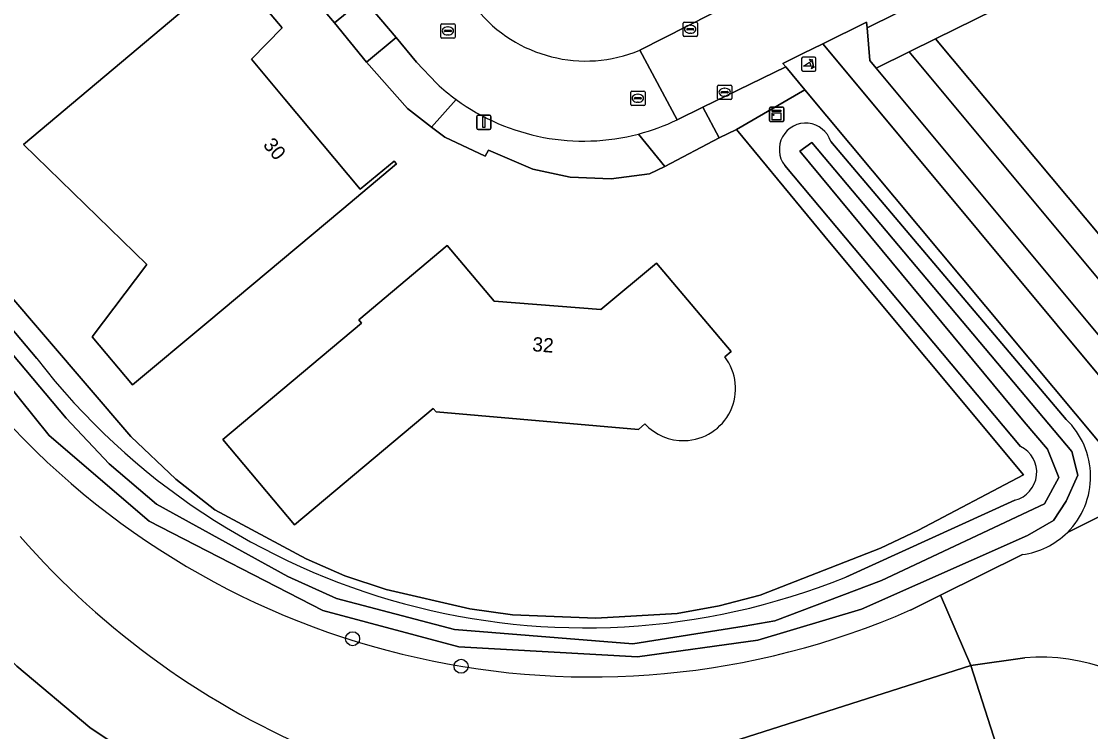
# Model space of a CAD drawing. Extents: x 157320 to 158835, y 386650 to 388491.
# Drawn here: x 158041.2 to 158116, y 386870.7 to 386920.4 of the extents above; entities that cross this region are included whole.
import ezdxf

# ---------------------------------------------------------------- set-up
doc = ezdxf.new("R2010")
doc.units = 0
for name, color, linetype in [('IMGEO_Boom', 7, 'Continuous'), ('IMGEO_Erf', 7, 'Continuous'), ('IMGEO_Fietspad_gesloten', 7, 'Continuous'), ('IMGEO_Groenvoorziening', 7, 'Continuous'), ('IMGEO_Hek', 7, 'Continuous'), ('IMGEO_Kast', 7, 'Continuous'), ('IMGEO_Kolk', 7, 'Continuous'), ('IMGEO_Lichtmast', 7, 'Continuous'), ('IMGEO_Oever', 7, 'Continuous'), ('IMGEO_Pand', 7, 'Continuous'), ('IMGEO_Pand_nummerreeks', 7, 'Continuous'), ('IMGEO_Poller', 7, 'Continuous'), ('IMGEO_Rijbaan_lokaal_gesloten', 7, 'Continuous'), ('IMGEO_Rioolput', 7, 'Continuous'), ('IMGEO_Voetpad_halfverhard', 7, 'Continuous'), ('IMGEO_Voetpad_open', 7, 'Continuous'), ('IMGEO_Waterloop', 7, 'Continuous')]:
    doc.layers.add(name, color=color, linetype=linetype)

msp = doc.modelspace()

# ---------------------------------------------------------------- linework, layer by layer
at = {"layer": 'IMGEO_Boom'}
for centre in [(158064.39, 386877.2), (158071.98, 386875.268)]:
    msp.add_circle(centre, 0.489, dxfattribs=at)
at = {"layer": 'IMGEO_Erf'}
for points in [[(158136.662, 386934.702), (158105.187, 386919.192), (158124.958, 386895.56)], [(158016.34, 386929.351), (158048.856, 386891.347), (158052.006, 386888.362), (158054.735, 386886.23), (158061.143, 386882.788), (158063.836, 386881.61), (158066.74, 386880.636), (158072.605, 386879.295), (158075.571, 386878.874), (158081.422, 386878.627), (158087.103, 386878.964), (158090.042, 386879.509), (158092.91, 386880.238), (158101.35, 386883.538), (158104.009, 386884.795), (158111.36, 386888.673), (158097.876, 386904.822), (158091.265, 386912.857), (158090.046, 386912.266), (158086.236, 386910.265), (158085.175, 386909.75), (158082.486, 386909.396), (158079.62, 386909.517), (158077.011, 386910.083), (158073.901, 386911.403), (158073.659, 386910.987), (158070.85, 386912.314), (158069.919, 386913.022), (158068.222, 386914.313), (158065.373, 386917.573), (158063.11, 386920.309), (158061.764, 386921.937)], [(158084.853, 386892.236), (158084.392, 386891.85), (158070.23, 386893.094), (158070.037, 386893.317), (158060.32, 386885.17), (158055.297, 386891.137), (158065.007, 386899.299), (158064.814, 386899.529), (158067.172, 386901.511), (158070.999, 386904.728), (158074.288, 386900.831), (158081.758, 386900.244), (158085.668, 386903.501)], [(158085.668, 386903.501), (158090.877, 386897.31), (158090.442, 386896.935)]]:
    msp.add_lwpolyline(points, dxfattribs=at)
msp.add_lwpolyline([(158052.153, 386920.889), (158055.975, 386924.102), (158059.456, 386919.959), (158057.305, 386917.776), (158059.642, 386914.984), (158064.926, 386908.671), (158067.29, 386910.624), (158067.454, 386910.449), (158063.627, 386907.233), (158054.184, 386899.318), (158048.988, 386894.963), (158046.168, 386898.328), (158049.98, 386903.406), (158041.347, 386911.802)], close=True, dxfattribs=at)
for centre, radius, start, end in [((158087.543, 386894.717), 3.65, 271.3418, 37.41048), ((158087.533, 386894.723), 3.656, 222.86156, 271.4859)]:
    msp.add_arc(centre, radius, start, end, dxfattribs=at)
at = {"layer": 'IMGEO_Fietspad_gesloten'}
msp.add_lwpolyline([(158124.389, 386886.327), (158097.562, 386918.555), (158097.312, 386918.855), (158095.897, 386918.16), (158094.507, 386917.478), (158094.716, 386917.227), (158096.05, 386915.628), (158119.718, 386887.267), (158121.527, 386885.1), (158121.936, 386884.596), (158124.589, 386880.97), (158127.592, 386876.427), (158129.118, 386874.187), (158130.838, 386872.092), (158131.689, 386871.184), (158148.746, 386852.408), (158148.798, 386852.356), (158148.981, 386852.148), (158149.144, 386851.925), (158149.288, 386851.688), (158149.409, 386851.439), (158151.344, 386852.38), (158152.322, 386852.855), (158135.393, 386871.627)], dxfattribs=at)
at = {"layer": 'IMGEO_Groenvoorziening'}
for points in [[(157937.472, 387021.971), (157943.823, 387013.736), (157955.389, 387000), (158000, 386947.022), (158042.278, 386896.814)], [(158114.42, 386884.644), (158119.718, 386887.267), (158096.05, 386915.628), (158091.265, 386912.857), (158097.876, 386904.822), (158111.36, 386888.673), (158104.009, 386884.795), (158101.35, 386883.538), (158092.91, 386880.238), (158090.042, 386879.509), (158087.103, 386878.964), (158081.422, 386878.627), (158075.571, 386878.874), (158072.605, 386879.295), (158066.74, 386880.636), (158063.836, 386881.61), (158061.143, 386882.788), (158054.735, 386886.23), (158052.006, 386888.362), (158048.856, 386891.347), (158016.34, 386929.351), (157997.832, 386951.408), (157951.635, 387006.472)], [(158111.443, 386875.85), (158107.666, 386875.322), (158109.645, 386869.131), (158080.09, 386859.682), (158077.228, 386859.164), (158074.577, 386858.967), (158071.922, 386859.047), (158069.288, 386859.404), (158065.313, 386860.377), (158059.718, 386863.157), (158057.356, 386864.191), (158051.541, 386867.268), (158045.999, 386870.991), (158040.875, 386875.274), (158036.298, 386879.994), (157933.739, 387003.394)], [(157933.739, 387003.394), (158036.298, 386879.994), (158040.875, 386875.274), (158045.999, 386870.991), (158051.541, 386867.268), (158057.356, 386864.191), (158059.718, 386863.157), (158065.313, 386860.377), (158069.288, 386859.404), (158071.922, 386859.047), (158074.577, 386858.967), (158077.228, 386859.164), (158080.09, 386859.682), (158109.645, 386869.131), (158107.666, 386875.322), (158078.66, 386866.049)], [(158084.484, 386918.398), (158091.159, 386921.783), (158090.939, 386922.12)], [(158134.962, 386874.694), (158153.559, 386854.384), (158155.902, 386855.594), (158136.85, 386876.334), (158134.523, 386879.166), (158130.245, 386885.557), (158126.902, 386889.993), (158103.345, 386918.288), (158101.035, 386917.155), (158124.942, 386888.44)], [(158071.64, 386914.946), (158069.919, 386913.022), (158070.85, 386912.314), (158073.659, 386910.987), (158073.901, 386911.403), (158077.011, 386910.083), (158079.62, 386909.517), (158082.486, 386909.396), (158085.175, 386909.75), (158086.236, 386910.265), (158084.401, 386912.534)], [(158097.856, 386912.013), (158114.339, 386892.545)], [(158111.146, 386890.659), (158094.635, 386910.327)], [(158098.901, 386881.517), (158110.744, 386886.903)], [(158149.409, 386851.439), (158149.288, 386851.688), (158149.144, 386851.925), (158148.981, 386852.148), (158148.798, 386852.356), (158148.746, 386852.408), (158131.689, 386871.184), (158130.838, 386872.092), (158129.118, 386874.187), (158127.592, 386876.427), (158124.589, 386880.97), (158121.936, 386884.596), (158121.527, 386885.1), (158119.718, 386887.267), (158114.42, 386884.644)], [(158111.272, 386883.085), (158105.538, 386880.246), (158107.666, 386875.322), (158111.443, 386875.85)], [(158078.66, 386866.049), (158107.666, 386875.322), (158105.538, 386880.246), (158103.444, 386879.209)]]:
    msp.add_lwpolyline(points, dxfattribs=at)
for points in [[(158136.662, 386934.702), (158136.5, 386935.036), (158136.272, 386935.505), (158135.377, 386937.287), (158100.401, 386919.961), (158100.596, 386917.682), (158101.035, 386917.155), (158103.345, 386918.288), (158105.187, 386919.192)], [(158065.16, 386922.009), (158063.11, 386920.309), (158065.373, 386917.573), (158067.446, 386919.287)], [(158124.958, 386895.56), (158105.187, 386919.192), (158103.345, 386918.288), (158126.902, 386889.993), (158130.245, 386885.557), (158134.523, 386879.166), (158136.85, 386876.334), (158155.902, 386855.594), (158158.074, 386856.716), (158164.562, 386859.943), (158197.568, 386876.357), (158196.69, 386877.9), (158163.163, 386861.113), (158149.876, 386872.225), (158146.165, 386870.395), (158143.449, 386873.515)], [(158091.265, 386912.857), (158096.05, 386915.628), (158094.716, 386917.227), (158088.912, 386914.406), (158090.046, 386912.266)]]:
    msp.add_lwpolyline(points, close=True, dxfattribs=at)
for centre, radius, start, end in [((158080.71, 386927.472), 9.828, 219.04052, 292.58466), ((158080.556, 386927.156), 15.119, 233.8613, 284.7319), ((158096.099, 386911.449), 1.845, 17.7904, 217.46831), ((158080.676, 386926.5), 48.535, 217.7085, 292.05577), ((158081.085, 386930.214), 55.69, 221.05965, 293.67108), ((158110.524, 386888.555), 5.521, 314.89207, 46.28266), ((158110.266, 386888.854), 2.008, 283.76808, 64.01384), ((158110.525, 386888.55), 5.516, 277.77887, 314.91358), ((158084.293, 386922.016), 57.287, 221.11123, 247.60795), ((158084.293, 386922.016), 57.287, 221.11123, 247.60795), ((158112.613, 386862.868), 13.035, 41.6175, 95.15123), ((158112.613, 386862.868), 13.035, 41.6175, 95.15123)]:
    msp.add_arc(centre, radius, start, end, dxfattribs=at)
at = {"layer": 'IMGEO_Hek'}
msp.add_lwpolyline([(158105.538, 386880.246), (158107.666, 386875.322)], dxfattribs=at)
at = {"layer": 'IMGEO_Kast'}
for p, q in [((158093.572, 386913.481), (158093.572, 386914.322)), ((158093.572, 386914.322), (158093.572, 386913.481)), ((158093.647, 386914.406), (158094.488, 386914.406)), ((158094.488, 386914.406), (158093.647, 386914.406)), ((158094.572, 386914.331), (158094.572, 386913.49)), ((158094.572, 386913.49), (158094.572, 386914.331)), ((158094.497, 386913.406), (158093.656, 386913.406)), ((158093.656, 386913.406), (158094.497, 386913.406))]:
    msp.add_line(p, q, dxfattribs=at)
for points in [[(158093.767, 386914.196), (158094.367, 386914.196), (158094.367, 386914.111), (158093.767, 386914.111), (158093.767, 386914.196)], [(158093.767, 386914.021), (158094.367, 386914.021), (158094.367, 386913.532), (158093.767, 386913.532), (158093.767, 386914.021)]]:
    msp.add_lwpolyline(points, dxfattribs=at)
msp.add_circle((158093.851, 386913.87), 0.0377, dxfattribs=at)
for centre, start, end in [((158093.65, 386914.328), 92.4484, 184.28452), ((158093.65, 386914.328), 92.4484, 184.28452), ((158094.494, 386914.328), 2.4484, 94.28452), ((158094.494, 386914.328), 2.4484, 94.28452), ((158093.65, 386913.484), 182.4484, 274.28452), ((158093.65, 386913.484), 182.4484, 274.28452), ((158094.494, 386913.484), 272.4484, 4.28452), ((158094.494, 386913.484), 272.4484, 4.28452)]:
    msp.add_arc(centre, 0.0779, start, end, dxfattribs=at)
at = {"layer": 'IMGEO_Kolk'}
for p, q in [((158087.519, 386919.446), (158087.519, 386920.298)), ((158087.594, 386920.372), (158088.446, 386920.372)), ((158087.778, 386919.866), (158087.778, 386919.878)), ((158088.216, 386919.829), (158087.818, 386919.829)), ((158087.821, 386919.915), (158088.219, 386919.915)), ((158088.007, 386920.152), (158088.032, 386920.152)), ((158088.262, 386919.878), (158088.262, 386919.866)), ((158088.52, 386920.298), (158088.52, 386919.446)), ((158088.446, 386919.372), (158087.594, 386919.372)), ((158088.03, 386919.592), (158088.005, 386919.592)), ((158089.931, 386915.031), (158089.931, 386915.883)), ((158090.006, 386915.957), (158090.858, 386915.957)), ((158090.19, 386915.451), (158090.19, 386915.463)), ((158090.628, 386915.414), (158090.23, 386915.414)), ((158090.233, 386915.5), (158090.631, 386915.5)), ((158090.419, 386915.737), (158090.444, 386915.737)), ((158090.674, 386915.463), (158090.674, 386915.451)), ((158090.932, 386915.883), (158090.932, 386915.031)), ((158090.858, 386914.957), (158090.006, 386914.957)), ((158090.442, 386915.177), (158090.417, 386915.177))]:
    msp.add_line(p, q, dxfattribs=at)
for points in [[(158087.519, 386919.446), (158087.519, 386920.298)], [(158087.594, 386920.372), (158088.446, 386920.372)], [(158088.52, 386920.298), (158088.52, 386919.446)], [(158088.446, 386919.372), (158087.594, 386919.372)], [(158089.931, 386915.031), (158089.931, 386915.883)], [(158090.006, 386915.957), (158090.858, 386915.957)], [(158090.932, 386915.883), (158090.932, 386915.031)], [(158090.858, 386914.957), (158090.006, 386914.957)]]:
    msp.add_lwpolyline(points, dxfattribs=at)
for centre, radius, start, end in [((158087.596, 386920.296), 0.0765, 91.55205, 178.44795), ((158087.596, 386920.296), 0.0765, 91.55205, 178.44795), ((158087.818, 386919.875), 0.0403, 85.87752, 175.75265), ((158087.815, 386919.865), 0.0366, 178.93798, 274.71019), ((158088.219, 386919.872), 0.043, 264.86636, 352.45326), ((158088.223, 386919.877), 0.0386, 1.73085, 96.63898), ((158088.444, 386920.296), 0.0765, 1.55205, 88.44795), ((158088.444, 386920.296), 0.0765, 1.55205, 88.44795), ((158087.596, 386919.448), 0.0765, 181.55205, 268.44795), ((158087.596, 386919.448), 0.0765, 181.55205, 268.44795), ((158088.444, 386919.448), 0.0765, 271.55205, 358.44795), ((158088.444, 386919.448), 0.0765, 271.55205, 358.44795), ((158090.008, 386915.881), 0.0765, 91.55205, 178.44795), ((158090.008, 386915.881), 0.0765, 91.55205, 178.44795), ((158090.23, 386915.46), 0.0403, 85.87752, 175.75265), ((158090.227, 386915.45), 0.0366, 178.93798, 274.71019), ((158090.631, 386915.457), 0.043, 264.86636, 352.45326), ((158090.635, 386915.462), 0.0386, 1.73085, 96.63898), ((158090.856, 386915.881), 0.0765, 1.55205, 88.44795), ((158090.856, 386915.881), 0.0765, 1.55205, 88.44795), ((158090.008, 386915.033), 0.0765, 181.55205, 268.44795), ((158090.008, 386915.033), 0.0765, 181.55205, 268.44795), ((158090.856, 386915.033), 0.0765, 271.55205, 358.44795), ((158090.856, 386915.033), 0.0765, 271.55205, 358.44795)]:
    msp.add_arc(centre, radius, start, end, dxfattribs=at)
for centre, major_axis, ratio, start_param, end_param in [((158088.006, 386919.872), (-0.387, 0.002), 0.722429, 4.712389, 7.853982), ((158088.031, 386919.872), (-0.39, 0.002), 0.717154, 1.570796, 4.712389), ((158090.418, 386915.457), (-0.387, 0.002), 0.722429, 4.712389, 7.853982), ((158090.443, 386915.457), (-0.39, 0.002), 0.717154, 1.570796, 4.712389)]:
    msp.add_ellipse(centre, major_axis=major_axis, ratio=ratio, start_param=start_param, end_param=end_param, dxfattribs=at)
at = {"layer": 'IMGEO_Lichtmast'}
for p, q in [((158073.179, 386913.854), (158073.969, 386913.854)), ((158073.969, 386913.854), (158073.179, 386913.854)), ((158073.079, 386912.954), (158073.079, 386913.754)), ((158073.079, 386913.754), (158073.079, 386912.954)), ((158074.069, 386913.754), (158074.069, 386912.954)), ((158074.069, 386912.954), (158074.069, 386913.754)), ((158073.969, 386912.854), (158073.179, 386912.854)), ((158073.179, 386912.854), (158073.969, 386912.854))]:
    msp.add_line(p, q, dxfattribs=at)
msp.add_lwpolyline([(158073.499, 386913.729), (158073.649, 386913.729), (158073.649, 386912.979), (158073.499, 386912.979), (158073.499, 386913.729)], dxfattribs=at)
for centre, start, end in [((158073.179, 386913.754), 90, 180), ((158073.179, 386913.754), 90, 180), ((158073.969, 386913.754), 0, 90), ((158073.969, 386913.754), 360, 90), ((158073.179, 386912.954), 180, 270), ((158073.179, 386912.954), 180, 270), ((158073.969, 386912.954), 270, 0), ((158073.969, 386912.954), 270, 0)]:
    msp.add_arc(centre, 0.1, start, end, dxfattribs=at)
at = {"layer": 'IMGEO_Oever'}
for points in [[(158042.278, 386896.814), (158000, 386947.022), (157955.389, 387000), (157943.823, 387013.736), (157937.472, 387021.971)], [(157951.031, 387003.711), (158044.337, 386892.64), (158047.349, 386889.435), (158050.67, 386886.616), (158059.862, 386881.556), (158063.26, 386880.012), (158071.525, 386877.849), (158083.999, 386876.845), (158091.801, 386878.081), (158093.944, 386878.448), (158101.398, 386881.267), (158112.829, 386886.635), (158113.833, 386888.489), (158113.022, 386890.458), (158111.4, 386892.389), (158095.701, 386911.342), (158096.532, 386911.95), (158114.722, 386890.304), (158115.146, 386888.643), (158114.335, 386886.828), (158113.447, 386885.476), (158111.632, 386884.434), (158100.007, 386879.259), (158092.747, 386877.096), (158084.328, 386875.937), (158071.815, 386876.632), (158062.314, 386879.181), (158050.149, 386885.438), (158043.159, 386891.424), (158035.782, 386900.577)], [(158114.339, 386892.545), (158097.856, 386912.013)], [(158094.635, 386910.327), (158111.146, 386890.659)], [(158110.744, 386886.903), (158098.901, 386881.517)], [(158103.444, 386879.209), (158105.538, 386880.246), (158111.272, 386883.085)]]:
    msp.add_lwpolyline(points, dxfattribs=at)
for centre, radius, start, end in [((158096.099, 386911.449), 1.845, 17.7904, 217.46831), ((158080.676, 386926.5), 48.535, 217.7085, 292.05577), ((158081.085, 386930.214), 55.69, 221.05965, 293.67108), ((158110.524, 386888.555), 5.521, 314.89207, 46.28266), ((158110.266, 386888.854), 2.008, 283.76808, 64.01384), ((158110.525, 386888.55), 5.516, 277.77887, 314.91358)]:
    msp.add_arc(centre, radius, start, end, dxfattribs=at)
at = {"layer": 'IMGEO_Pand'}
msp.add_lwpolyline([(158063.627, 386907.233), (158067.454, 386910.449), (158067.29, 386910.624), (158064.926, 386908.671), (158059.642, 386914.984), (158057.305, 386917.776), (158059.456, 386919.959), (158055.975, 386924.102), (158052.153, 386920.889), (158041.347, 386911.802), (158049.98, 386903.406), (158046.168, 386898.328), (158048.988, 386894.963), (158054.184, 386899.318)], close=True, dxfattribs=at)
msp.add_lwpolyline([(158090.442, 386896.935), (158090.877, 386897.31), (158085.668, 386903.501), (158081.758, 386900.244), (158074.288, 386900.831), (158070.999, 386904.728), (158067.172, 386901.511), (158064.814, 386899.529), (158065.007, 386899.299), (158055.297, 386891.137), (158060.32, 386885.17), (158070.037, 386893.317), (158070.23, 386893.094), (158084.392, 386891.85), (158084.853, 386892.236)], dxfattribs=at)
for centre, radius, start, end in [((158087.543, 386894.717), 3.65, 271.3418, 37.41048), ((158087.533, 386894.723), 3.656, 222.86156, 271.4859)]:
    msp.add_arc(centre, radius, start, end, dxfattribs=at)
at = {"layer": 'IMGEO_Poller'}
for p, q in [((158095.82, 386917.827), (158095.82, 386917.02)), ((158095.82, 386917.827), (158095.82, 386917.02)), ((158096.722, 386917.922), (158095.914, 386917.922)), ((158096.722, 386917.922), (158095.914, 386917.922)), ((158096.816, 386917.02), (158096.816, 386917.827)), ((158096.816, 386917.02), (158096.816, 386917.827)), ((158095.914, 386916.925), (158096.722, 386916.925)), ((158095.914, 386916.925), (158096.722, 386916.925))]:
    msp.add_line(p, q, dxfattribs=at)
for points in [[(158096.455, 386917.278), (158095.942, 386917.278), (158096.372, 386917.553)], [(158096.499, 386917.651), (158096.487, 386917.578), (158096.362, 386917.783)], [(158096.362, 386917.783), (158096.593, 386917.717), (158096.522, 386917.685)], [(158096.515, 386917.106), (158096.581, 386917.337), (158096.611, 386917.269)], [(158096.647, 386917.242), (158096.719, 386917.231), (158096.515, 386917.106)]]:
    msp.add_lwpolyline(points, dxfattribs=at)
for centre, radius, start, end in [((158095.914, 386917.827), 0.0946, 90, 180), ((158095.914, 386917.827), 0.0946, 90, 180), ((158096.127, 386917.328), 0.332, 351.32473, 42.4854), ((158096.141, 386917.338), 0.476, 351.75274, 41.16905), ((158096.141, 386917.338), 0.516, 349.35686, 42.29123), ((158096.722, 386917.827), 0.0946, 0, 90), ((158096.722, 386917.827), 0.0946, 0, 90), ((158095.914, 386917.02), 0.0946, 180, 270), ((158095.914, 386917.02), 0.0946, 180, 270), ((158096.722, 386917.02), 0.0946, 270, 0), ((158096.722, 386917.02), 0.0946, 270, 0)]:
    msp.add_arc(centre, radius, start, end, dxfattribs=at)
at = {"layer": 'IMGEO_Rijbaan_lokaal_gesloten'}
for points in [[(158163.49, 386957.499), (158136.568, 386944.239), (158132.955, 386942.475), (158132.518, 386942.259), (158115.801, 386933.983), (158107.683, 386929.955), (158103.553, 386927.909), (158093.978, 386923.166), (158094.131, 386922.913), (158092.554, 386922.126), (158091.342, 386921.521), (158091.159, 386921.783), (158084.484, 386918.398), (158087.116, 386913.533), (158088.912, 386914.406), (158094.716, 386917.227), (158094.507, 386917.478), (158095.897, 386918.16), (158097.312, 386918.855), (158100.366, 386920.365), (158100.401, 386919.961), (158135.377, 386937.287), (158136.478, 386937.833), (158140.15, 386939.652)], [(158065.16, 386922.009), (158067.446, 386919.287), (158068.865, 386917.568), (158070.286, 386916.061)], [(158087.116, 386913.533), (158084.484, 386918.398)]]:
    msp.add_lwpolyline(points, dxfattribs=at)
for centre, radius, start, end in [((158080.71, 386927.472), 9.828, 219.04052, 292.58466), ((158080.647, 386927.263), 15.259, 227.2341, 233.82394), ((158080.556, 386927.156), 15.119, 233.8613, 284.7319), ((158080.605, 386927.04), 14.995, 284.66569, 295.73708)]:
    msp.add_arc(centre, radius, start, end, dxfattribs=at)
at = {"layer": 'IMGEO_Rioolput'}
for p, q in [((158070.557, 386919.325), (158070.557, 386920.177)), ((158070.632, 386920.251), (158071.484, 386920.251)), ((158070.816, 386919.745), (158070.816, 386919.757)), ((158070.859, 386919.794), (158071.257, 386919.794)), ((158071.045, 386920.031), (158071.07, 386920.031)), ((158071.3, 386919.757), (158071.3, 386919.745)), ((158071.558, 386920.177), (158071.558, 386919.325)), ((158071.484, 386919.251), (158070.632, 386919.251)), ((158071.254, 386919.708), (158070.856, 386919.708)), ((158071.068, 386919.471), (158071.043, 386919.471)), ((158083.855, 386914.611), (158083.855, 386915.463)), ((158083.93, 386915.537), (158084.782, 386915.537)), ((158084.343, 386915.317), (158084.368, 386915.317)), ((158084.856, 386915.463), (158084.856, 386914.611)), ((158084.782, 386914.537), (158083.93, 386914.537)), ((158084.114, 386915.031), (158084.114, 386915.043)), ((158084.552, 386914.994), (158084.154, 386914.994)), ((158084.157, 386915.08), (158084.555, 386915.08)), ((158084.366, 386914.757), (158084.341, 386914.757)), ((158084.598, 386915.043), (158084.598, 386915.031))]:
    msp.add_line(p, q, dxfattribs=at)
for points in [[(158070.557, 386919.325), (158070.557, 386920.177)], [(158070.632, 386920.251), (158071.484, 386920.251)], [(158071.558, 386920.177), (158071.558, 386919.325)], [(158071.484, 386919.251), (158070.632, 386919.251)], [(158083.855, 386914.611), (158083.855, 386915.463)], [(158083.93, 386915.537), (158084.782, 386915.537)], [(158084.856, 386915.463), (158084.856, 386914.611)], [(158084.782, 386914.537), (158083.93, 386914.537)]]:
    msp.add_lwpolyline(points, dxfattribs=at)
for centre, radius, start, end in [((158070.634, 386920.175), 0.0765, 91.55205, 178.44795), ((158070.634, 386920.175), 0.0765, 91.55205, 178.44795), ((158070.856, 386919.754), 0.0403, 85.87752, 175.75265), ((158071.261, 386919.756), 0.0386, 1.73085, 96.63898), ((158071.482, 386920.175), 0.0765, 1.55205, 88.44795), ((158071.482, 386920.175), 0.0765, 1.55205, 88.44795), ((158070.634, 386919.327), 0.0765, 181.55205, 268.44795), ((158070.634, 386919.327), 0.0765, 181.55205, 268.44795), ((158070.853, 386919.744), 0.0366, 178.93798, 274.71019), ((158071.257, 386919.751), 0.043, 264.86636, 352.45326), ((158071.482, 386919.327), 0.0765, 271.55205, 358.44795), ((158071.482, 386919.327), 0.0765, 271.55205, 358.44795), ((158083.932, 386915.461), 0.0765, 91.55205, 178.44795), ((158083.932, 386915.461), 0.0765, 91.55205, 178.44795), ((158084.78, 386915.461), 0.0765, 1.55205, 88.44795), ((158084.78, 386915.461), 0.0765, 1.55205, 88.44795), ((158083.932, 386914.613), 0.0765, 181.55205, 268.44795), ((158083.932, 386914.613), 0.0765, 181.55205, 268.44795), ((158084.154, 386915.04), 0.0403, 85.87752, 175.75265), ((158084.151, 386915.03), 0.0366, 178.93798, 274.71019), ((158084.555, 386915.037), 0.043, 264.86636, 352.45326), ((158084.559, 386915.042), 0.0386, 1.73085, 96.63898), ((158084.78, 386914.613), 0.0765, 271.55205, 358.44795), ((158084.78, 386914.613), 0.0765, 271.55205, 358.44795)]:
    msp.add_arc(centre, radius, start, end, dxfattribs=at)
for centre, major_axis, ratio, start_param, end_param in [((158071.044, 386919.751), (-0.387, 0.002), 0.722429, 4.712389, 7.853982), ((158071.069, 386919.751), (-0.39, 0.002), 0.717154, 1.570796, 4.712389), ((158084.342, 386915.037), (-0.387, 0.002), 0.722429, 4.712389, 7.853982), ((158084.367, 386915.037), (-0.39, 0.002), 0.717154, 1.570796, 4.712389)]:
    msp.add_ellipse(centre, major_axis=major_axis, ratio=ratio, start_param=start_param, end_param=end_param, dxfattribs=at)
at = {"layer": 'IMGEO_Voetpad_halfverhard'}
msp.add_lwpolyline([(158124.942, 386888.44), (158101.035, 386917.155), (158100.596, 386917.682), (158100.401, 386919.961), (158100.366, 386920.365), (158097.312, 386918.855), (158097.562, 386918.555), (158124.389, 386886.327)], dxfattribs=at)
at = {"layer": 'IMGEO_Voetpad_open'}
msp.add_lwpolyline([(158065.16, 386922.009), (158063.817, 386923.608), (158061.764, 386921.937), (158063.11, 386920.309)], close=True, dxfattribs=at)
for points in [[(158068.865, 386917.568), (158067.446, 386919.287), (158065.373, 386917.573), (158068.222, 386914.313), (158069.919, 386913.022), (158071.64, 386914.946)], [(158070.286, 386916.061), (158068.865, 386917.568)], [(158084.401, 386912.534), (158086.236, 386910.265), (158090.046, 386912.266), (158088.912, 386914.406), (158087.116, 386913.533)]]:
    msp.add_lwpolyline(points, dxfattribs=at)
for centre, radius, start, end in [((158080.647, 386927.263), 15.259, 227.2341, 233.82394), ((158080.605, 386927.04), 14.995, 284.66569, 295.73708)]:
    msp.add_arc(centre, radius, start, end, dxfattribs=at)
at = {"layer": 'IMGEO_Waterloop'}
msp.add_lwpolyline([(158035.782, 386900.577), (158043.159, 386891.424), (158050.149, 386885.438), (158062.314, 386879.181), (158071.815, 386876.632), (158084.328, 386875.937), (158092.747, 386877.096), (158100.007, 386879.259), (158111.632, 386884.434), (158113.447, 386885.476), (158114.335, 386886.828), (158115.146, 386888.643), (158114.722, 386890.304), (158096.532, 386911.95), (158095.701, 386911.342), (158111.4, 386892.389), (158113.022, 386890.458), (158113.833, 386888.489), (158112.829, 386886.635), (158101.398, 386881.267), (158093.944, 386878.448), (158091.801, 386878.081), (158083.999, 386876.845), (158071.525, 386877.849), (158063.26, 386880.012), (158059.862, 386881.556), (158050.67, 386886.616), (158047.349, 386889.435), (158044.337, 386892.64), (157951.031, 387003.711)], dxfattribs=at)

# ---------------------------------------------------------------- texts
at = {"layer": 'IMGEO_Pand_nummerreeks'}
for s, rotation, p in [('30', 309.92922, (158058.073, 386911.749)), ('32', 355.50801, (158076.939, 386897.333))]:
    msp.add_text(s, height=1, rotation=rotation, dxfattribs=at).set_placement(p)

doc.saveas('drawing.dxf')
